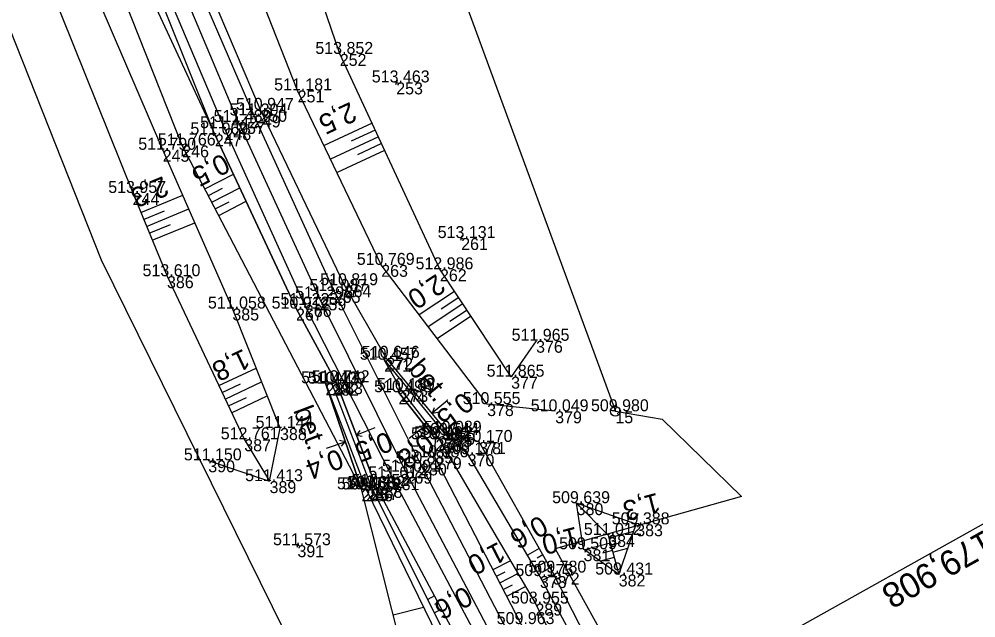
# Model space of a CAD drawing. Extents: x -1234191 to 23050, y -1290331 to -741191.
# Drawn here: x -865386.3 to -865290.3, y -1105738.7 to -1105678.6 of the extents above; entities that cross this region are included whole.
import ezdxf

# ---------------------------------------------------------------- set-up
doc = ezdxf.new("R2010")
doc.units = 0
for name, color, linetype in [('Vrstva 1', 7, 'Continuous'), ('Vrstva 13', 7, 'Continuous'), ('Vrstva 4', 7, 'Continuous'), ('Vrstva 48', 7, 'Continuous'), ('Vrstva 49', 7, 'Continuous'), ('Vrstva 53', 7, 'Continuous'), ('Vrstva 6', 7, 'Continuous'), ('Vrstva 60', 7, 'Continuous'), ('Vrstva 61', 7, 'Continuous')]:
    doc.layers.add(name, color=color, linetype=linetype)

msp = doc.modelspace()

# ---------------------------------------------------------------- linework, layer by layer
at = {"layer": 'Vrstva 1'}
msp.add_lwpolyline([(-865407.195, -1105537.575), (-865404.196, -1105556.916), (-865400.505, -1105576.045), (-865396.019, -1105595.579), (-865390.864, -1105614.993), (-865387.31, -1105627.062), (-865386.583, -1105629.41), (-865385.508, -1105632.843), (-865385.189, -1105633.841), (-865378.995, -1105652.192), (-865371.92, -1105670.917), (-865371.888, -1105670.985), (-865364.336, -1105688.963), (-865356.164, -1105706.667), (-865347.54, -1105724.058), (-865338.705, -1105740.819), (-865331.549, -1105753.838), (-865329.651, -1105757.233), (-865318.339, -1105777.438), (-865311.668, -1105789.318), (-865293.803, -1105821.189)], dxfattribs=at)
at = {"layer": 'Vrstva 13'}
for p, q in [((-865343.336, -1105716.913), (-865344.878, -1105718.187)), ((-865350.607, -1105719.667), (-865352.475, -1105720.381)), ((-865347.175, -1105720.687), (-865345.601, -1105719.453)), ((-865344.236, -1105720.7), (-865343.521, -1105720.366)), ((-865355.477, -1105721.701), (-865353.583, -1105721.06))]:
    msp.add_line(p, q, dxfattribs=at)
for points in [[(-865349.677, -1105712.823), (-865343.521, -1105720.366), (-865343.249, -1105720.158), (-865349.47, -1105712.632), (-865349.677, -1105712.823)], [(-865354.892, -1105715.228), (-865354.5, -1105715.084), (-865350.523, -1105725.488), (-865350.929, -1105725.69), (-865354.892, -1105715.228), (-865355.569, -1105715.191), (-865351.495, -1105725.838), (-865350.929, -1105725.69)], [(-865351.495, -1105725.838), (-865351.968, -1105725.83), (-865355.569, -1105715.191)], [(-865348.241, -1105716.088), (-865344.541, -1105720.805), (-865344.236, -1105720.7), (-865347.945, -1105715.864), (-865348.241, -1105716.088)], [(-865344.684, -1105717.637), (-865344.878, -1105718.187), (-865344.301, -1105718.1)], [(-865345.809, -1105719.998), (-865345.601, -1105719.453), (-865346.18, -1105719.526)], [(-865352.115, -1105719.922), (-865352.475, -1105720.381), (-865351.901, -1105720.483)], [(-865353.96, -1105721.504), (-865353.583, -1105721.06), (-865354.153, -1105720.936)]]:
    msp.add_lwpolyline(points, dxfattribs=at)
at = {"layer": 'Vrstva 4'}
for points in [[(-865415.794, -1105407.513), (-865415.013, -1105426.565), (-865414.095, -1105450.467), (-865411.461, -1105474.692), (-865410.067, -1105496.27), (-865407.861, -1105518.057), (-865405.51, -1105537.281), (-865402.299, -1105556.567), (-865398.435, -1105575.517), (-865393.919, -1105595.097), (-865389.455, -1105614.694), (-865383.953, -1105633.214), (-865377.686, -1105651.781), (-865370.49, -1105670.425), (-865362.745, -1105688.31), (-865354.733, -1105705.921), (-865346.085, -1105723.231), (-865337.304, -1105740.107), (-865328.117, -1105756.476), (-865310.177, -1105788.444), (-865292.191, -1105820.356)], [(-865241.394, -1105918.847), (-865246.199, -1105909.181), (-865270.794, -1105865.582), (-865295.111, -1105821.951), (-865312.962, -1105790.175), (-865331.022, -1105758.107), (-865339.935, -1105741.481), (-865348.821, -1105724.714), (-865357.635, -1105707.335), (-865365.696, -1105689.589), (-865373.312, -1105671.543), (-865380.292, -1105652.6), (-865386.741, -1105634.019), (-865392.22, -1105615.411), (-865397.526, -1105595.969), (-865401.976, -1105576.338), (-865405.628, -1105557.197), (-865408.672, -1105537.755), (-865411.141, -1105518.31), (-865413.538, -1105496.503), (-865416.279, -1105475.043), (-865418.369, -1105450.916), (-865420.427, -1105426.616), (-865421.339, -1105417.317)], [(-865296.635, -1105822.585), (-865314.451, -1105791.041), (-865319.551, -1105779.817), (-865319.292, -1105779.667), (-865319.976, -1105778.485), (-865320.819, -1105777.032), (-865321.078, -1105777.182), (-865332.077, -1105758.784), (-865341.611, -1105742.183), (-865350.523, -1105725.488), (-865354.5, -1105715.084), (-865358.525, -1105707.694), (-865366.664, -1105690.21), (-865373.988, -1105671.921), (-865381.072, -1105652.973), (-865387.566, -1105634.336), (-865393.24, -1105615.741), (-865398.46, -1105596.137), (-865402.659, -1105576.601), (-865406.297, -1105557.39), (-865409.325, -1105537.816), (-865412.231, -1105518.228), (-865414.324, -1105496.685), (-865416.279, -1105475.043)], [(-865290.412, -1105820.701), (-865309.044, -1105787.892), (-865315.278, -1105777.501), (-865315.71, -1105777.749), (-865317.243, -1105775.084), (-865316.811, -1105774.836), (-865326.688, -1105756.737), (-865327.874, -1105753.694), (-865328.151, -1105753.201), (-865328.953, -1105752.245), (-865329.085, -1105752.053), (-865330.489, -1105749.795), (-865330.581, -1105749.581), (-865335.947, -1105739.356), (-865344.587, -1105722.614), (-865344.541, -1105720.805), (-865348.241, -1105716.088), (-865347.945, -1105715.864), (-865349.677, -1105712.823), (-865349.47, -1105712.632), (-865353.649, -1105705.349), (-865362.099, -1105687.748), (-865369.612, -1105670.045)]]:
    msp.add_lwpolyline(points, dxfattribs=at)
at = {"layer": 'Vrstva 48'}
for p, q in [((-865350.901, -1105689.095), (-865355.712, -1105691.333)), ((-865350.585, -1105689.776), (-865352.986, -1105690.893)), ((-865350.268, -1105690.456), (-865355.064, -1105692.686)), ((-865349.636, -1105691.816), (-865354.416, -1105694.039)), ((-865349.952, -1105691.136), (-865352.346, -1105692.249)), ((-865367.66, -1105695.691), (-865364.804, -1105694.205)), ((-865367.314, -1105696.357), (-865365.901, -1105695.621)), ((-865366.967, -1105697.022), (-865364.171, -1105695.566)), ((-865374.1, -1105698.058), (-865369.893, -1105696.324)), ((-865366.621, -1105697.687), (-865365.237, -1105696.967)), ((-865366.275, -1105698.352), (-865363.537, -1105696.927)), ((-865373.814, -1105698.751), (-865371.703, -1105697.881)), ((-865373.528, -1105699.445), (-865369.29, -1105697.698)), ((-865373.242, -1105700.138), (-865371.115, -1105699.262)), ((-865372.956, -1105700.832), (-865368.687, -1105699.072)), ((-865342.617, -1105705.967), (-865346.167, -1105708.317)), ((-865341.789, -1105707.218), (-865345.258, -1105709.514)), ((-865342.203, -1105706.593), (-865343.958, -1105707.754)), ((-865341.375, -1105707.843), (-865343.089, -1105708.978)), ((-865340.961, -1105708.469), (-865344.348, -1105710.711)), ((-865366.268, -1105715.427), (-865362.53, -1105713.657)), ((-865365.947, -1105716.105), (-865364.099, -1105715.23)), ((-865365.626, -1105716.783), (-865361.973, -1105715.054)), ((-865365.305, -1105717.461), (-865363.5, -1105716.606)), ((-865364.984, -1105718.139), (-865361.417, -1105716.45)), ((-865327.132, -1105730.699), (-865324.645, -1105730.041)), ((-865326.99, -1105731.234), (-865329.577, -1105731.919)), ((-865326.94, -1105731.424), (-865325.941, -1105731.159)), ((-865334.131, -1105731.76), (-865335.313, -1105732.426)), ((-865326.798, -1105731.959), (-865327.794, -1105732.223)), ((-865326.748, -1105732.149), (-865325.24, -1105731.75)), ((-865338.768, -1105733.889), (-865337.035, -1105732.994)), ((-865333.394, -1105733.066), (-865334.548, -1105733.717)), ((-865333.763, -1105732.413), (-865334.347, -1105732.742)), ((-865326.606, -1105732.684), (-865328.001, -1105733.054)), ((-865338.425, -1105734.555), (-865337.54, -1105734.099)), ((-865333.026, -1105733.719), (-865333.596, -1105734.041)), ((-865338.081, -1105735.222), (-865336.276, -1105734.29)), ((-865332.664, -1105734.376), (-865333.827, -1105734.973)), ((-865337.737, -1105735.888), (-865336.816, -1105735.413)), ((-865337.393, -1105736.555), (-865335.516, -1105735.586)), ((-865344.629, -1105736.53), (-865345.306, -1105736.892)), ((-865348.793, -1105738.433), (-865345.728, -1105737.661)), ((-865343.922, -1105737.853), (-865344.633, -1105738.233)), ((-865344.276, -1105737.192), (-865344.623, -1105737.377)), ((-865343.569, -1105738.515), (-865343.933, -1105738.709))]:
    msp.add_line(p, q, dxfattribs=at)
at = {"layer": 'Vrstva 49'}
for p, q in [((-865348.708, -1105684.911), (-865348.238, -1105685.083)), ((-865348.387, -1105684.762), (-865348.559, -1105685.232)), ((-865342.195, -1105700.533), (-865341.721, -1105700.693)), ((-865341.878, -1105700.376), (-865342.038, -1105700.85)), ((-865358.306, -1105731.201), (-865358.454, -1105731.679)), ((-865358.619, -1105731.366), (-865358.141, -1105731.514))]:
    msp.add_line(p, q, dxfattribs=at)
for points in [[(-865351.968, -1105725.83), (-865369.936, -1105691.32), (-865377.161, -1105673.073), (-865384.447, -1105654.058), (-865390.821, -1105634.905), (-865396.67, -1105615.658), (-865402.69, -1105596.97), (-865408.368, -1105576.114), (-865412.447, -1105559.083), (-865416.154, -1105538.99), (-865419.729, -1105517.794), (-865422.378, -1105496.03), (-865425.125, -1105475.829), (-865429.106, -1105455.441), (-865430.732, -1105438.55), (-865434.479, -1105409.621)], [(-865422.312, -1105426.455), (-865420.333, -1105451.174), (-865417.489, -1105475.538), (-865415.588, -1105496.851), (-865413.086, -1105518.481), (-865410.269, -1105538.13), (-865407.278, -1105557.543), (-865403.536, -1105576.907), (-865399.27, -1105596.297), (-865393.928, -1105616.954), (-865388.236, -1105635.295), (-865382.221, -1105653.374), (-865374.739, -1105672.838), (-865366.664, -1105690.21), (-865358.525, -1105707.694), (-865354.5, -1105715.084), (-865354.892, -1105715.228), (-865355.569, -1105715.191), (-865351.968, -1105725.83)], [(-865367.326, -1105722.923), (-865361.181, -1105725.011), (-865360.128, -1105719.687), (-865364.909, -1105707.684), (-865371.898, -1105691.754), (-865379.499, -1105673.988), (-865387.741, -1105654.927), (-865394.032, -1105635.291), (-865399.596, -1105615.952), (-865406.5, -1105599.249), (-865409.836, -1105576.678), (-865416.139, -1105561.119)], [(-865416.139, -1105561.119), (-865412.411, -1105581.489), (-865407.921, -1105600.33), (-865403.836, -1105617.098), (-865397.997, -1105634.769), (-865390.587, -1105656.187), (-865383.282, -1105675.152), (-865374.911, -1105696.089), (-865371.468, -1105704.443), (-865363.719, -1105720.811), (-865361.181, -1105725.011)], [(-865339.356, -1105717.28), (-865349.976, -1105703.305), (-865358.363, -1105685.801), (-865365.08, -1105668.793), (-865372.579, -1105650.049), (-865376.354, -1105630.416), (-865381.402, -1105611.128), (-865386.17, -1105592.381)], [(-865334.443, -1105710.922), (-865336.95, -1105714.527), (-865344.086, -1105703.749), (-865354.138, -1105682.135), (-865359.684, -1105665.857), (-865365.695, -1105648.373), (-865371.349, -1105629.407), (-865375.364, -1105616.132), (-865379.826, -1105594.381)], [(-865332.529, -1105718.003), (-865339.356, -1105717.28)], [(-865324.02, -1105757.254), (-865325.634, -1105750.183), (-865334.063, -1105734.535), (-865341.307, -1105722.309), (-865343.521, -1105720.366), (-865343.249, -1105720.158)], [(-865324.02, -1105757.254), (-865324.868, -1105749.56), (-865332.759, -1105734.192), (-865340.16, -1105721.074), (-865343.249, -1105720.158)], [(-865328.82, -1105748.491), (-865330.581, -1105749.581), (-865335.947, -1105739.356), (-865344.587, -1105722.614), (-865344.541, -1105720.805)], [(-865344.541, -1105720.805), (-865344.236, -1105720.7), (-865334.512, -1105737.301)], [(-865320.95, -1105777.401), (-865322.614, -1105777.616), (-865322.375, -1105778.158), (-865324.53, -1105773.724), (-865332.755, -1105759.162), (-865343.529, -1105740.433), (-865350.929, -1105725.69), (-865350.523, -1105725.488)], [(-865320.95, -1105777.401), (-865321.078, -1105777.182), (-865332.077, -1105758.784), (-865341.611, -1105742.183), (-865350.523, -1105725.488)], [(-865340.489, -1105768.285), (-865335.085, -1105765.087), (-865339.154, -1105757.352), (-865347.889, -1105742.021), (-865351.968, -1105725.83)], [(-865351.968, -1105725.83), (-865351.495, -1105725.838), (-865344.295, -1105740.599), (-865335.759, -1105756.917)], [(-865326.157, -1105734.382), (-865324.402, -1105729.343), (-865330.379, -1105727.221)], [(-865326.157, -1105734.382), (-865329.681, -1105731.844), (-865330.379, -1105727.221)], [(-865330.379, -1105727.221), (-865327.207, -1105730.415), (-865326.157, -1105734.382)], [(-865328.82, -1105748.491), (-865334.512, -1105737.301)]]:
    msp.add_lwpolyline(points, dxfattribs=at)
at = {"layer": 'Vrstva 53'}
msp.add_line((-865326.542, -1105717.996), (-865326.442, -1105717.996), dxfattribs=at)
for points in [[(-865368.27, -1105423.409), (-865367.221, -1105456.517), (-865375.2, -1105489.274), (-865369.701, -1105551.6), (-865370.632, -1105583.906), (-865368.457, -1105603.691), (-865326.497, -1105717.991), (-865321.812, -1105718.794), (-865313.841, -1105726.535), (-865332.544, -1105731.795), (-865234.42, -1105909.3), (-865227.657, -1105917.883)], [(-865241.975, -1105927.132), (-865328.685, -1105775.989), (-865337.293, -1105781.984), (-865359.64, -1105740.13), (-865378.04, -1105702.85), (-865401.73, -1105642.98)]]:
    msp.add_lwpolyline(points, dxfattribs=at)
msp.add_circle((-865326.492, -1105717.996), 0.499, dxfattribs=at)
at = {"layer": 'Vrstva 6'}
msp.add_line((-865285.164, -1105726.833), (-865328.814, -1105751.22), dxfattribs=at)
at = {"layer": 'Vrstva 60'}
for p, q in [((-865354.138, -1105682.135), (-865354.138, -1105682.135)), ((-865348.473, -1105684.997), (-865348.473, -1105684.997)), ((-865358.363, -1105685.801), (-865358.363, -1105685.801)), ((-865362.099, -1105687.748), (-865362.099, -1105687.748)), ((-865364.336, -1105688.963), (-865364.336, -1105688.963)), ((-865362.745, -1105688.31), (-865362.745, -1105688.31)), ((-865365.696, -1105689.589), (-865365.696, -1105689.589)), ((-865366.664, -1105690.21), (-865366.664, -1105690.21)), ((-865371.898, -1105691.754), (-865371.898, -1105691.754)), ((-865369.936, -1105691.32), (-865369.936, -1105691.32)), ((-865374.911, -1105696.089), (-865374.911, -1105696.089)), ((-865341.958, -1105700.613), (-865341.958, -1105700.613)), ((-865349.976, -1105703.305), (-865349.976, -1105703.305)), ((-865344.086, -1105703.749), (-865344.086, -1105703.749)), ((-865371.468, -1105704.443), (-865371.468, -1105704.443)), ((-865354.733, -1105705.921), (-865354.733, -1105705.921)), ((-865353.649, -1105705.349), (-865353.649, -1105705.349)), ((-865356.164, -1105706.667), (-865356.164, -1105706.667)), ((-865364.909, -1105707.684), (-865364.909, -1105707.684)), ((-865358.525, -1105707.694), (-865358.525, -1105707.694)), ((-865357.635, -1105707.335), (-865357.635, -1105707.335)), ((-865334.443, -1105710.922), (-865334.443, -1105710.922)), ((-865349.677, -1105712.823), (-865349.677, -1105712.823)), ((-865349.47, -1105712.632), (-865349.47, -1105712.632)), ((-865336.95, -1105714.527), (-865336.95, -1105714.527)), ((-865355.569, -1105715.191), (-865355.569, -1105715.191)), ((-865354.892, -1105715.228), (-865354.892, -1105715.228)), ((-865354.5, -1105715.084), (-865354.5, -1105715.084)), ((-865347.945, -1105715.864), (-865347.945, -1105715.864)), ((-865348.241, -1105716.088), (-865348.241, -1105716.088)), ((-865339.356, -1105717.28), (-865339.356, -1105717.28)), ((-865332.529, -1105718.003), (-865332.529, -1105718.003)), ((-865326.492, -1105717.996), (-865326.492, -1105717.996)), ((-865360.128, -1105719.687), (-865360.128, -1105719.687)), ((-865343.521, -1105720.366), (-865343.521, -1105720.366)), ((-865343.249, -1105720.158), (-865343.249, -1105720.158)), ((-865363.719, -1105720.811), (-865363.719, -1105720.811)), ((-865344.541, -1105720.805), (-865344.541, -1105720.805)), ((-865344.236, -1105720.7), (-865344.236, -1105720.7)), ((-865340.16, -1105721.074), (-865340.16, -1105721.074)), ((-865341.307, -1105722.309), (-865341.307, -1105722.309)), ((-865367.326, -1105722.923), (-865367.326, -1105722.923)), ((-865346.085, -1105723.231), (-865346.085, -1105723.231)), ((-865344.587, -1105722.614), (-865344.587, -1105722.614)), ((-865347.54, -1105724.058), (-865347.54, -1105724.058)), ((-865361.181, -1105725.011), (-865361.181, -1105725.011)), ((-865350.523, -1105725.488), (-865350.523, -1105725.488)), ((-865348.821, -1105724.714), (-865348.821, -1105724.714)), ((-865351.968, -1105725.83), (-865351.968, -1105725.83)), ((-865351.495, -1105725.838), (-865351.495, -1105725.838)), ((-865350.929, -1105725.69), (-865350.929, -1105725.69)), ((-865330.379, -1105727.221), (-865330.379, -1105727.221)), ((-865324.402, -1105729.343), (-865324.402, -1105729.343)), ((-865327.207, -1105730.415), (-865327.207, -1105730.415)), ((-865358.38, -1105731.44), (-865358.38, -1105731.44)), ((-865329.681, -1105731.844), (-865329.681, -1105731.844)), ((-865334.063, -1105734.535), (-865334.063, -1105734.535)), ((-865332.759, -1105734.192), (-865332.759, -1105734.192)), ((-865326.157, -1105734.382), (-865326.157, -1105734.382)), ((-865334.512, -1105737.301), (-865334.512, -1105737.301))]:
    msp.add_line(p, q, dxfattribs=at)

# ---------------------------------------------------------------- texts
at = {"layer": 'Vrstva 13'}
for s, rotation, p in [('bet.', 309.57717, (-865347.396, -1105713.788)), ('0,5', 219.57717, (-865341.765, -1105715.96)), ('bet.', 290.74666, (-865358.823, -1105717.899)), ('0,5', 200.74666, (-865349.338, -1105719.99)), ('0,8', 217.48662, (-865345.636, -1105720.081)), ('0,4', 200.939, (-865354.282, -1105721.723))]:
    msp.add_text(s, height=2, rotation=rotation, dxfattribs=at).set_placement(p)
at = {"layer": 'Vrstva 48'}
for s, rotation, p in [('2,5', 204.94168, (-865353.074, -1105686.916)), ('0,5', 207.50422, (-865365.881, -1105692.061)), ('2,3', 202.39842, (-865371.85, -1105694.369)), ('2,0', 213.50812, (-865344.434, -1105704.15)), ('1,8', 205.33399, (-865363.786, -1105711.68)), ('1,3', 194.82529, (-865322.307, -1105726.156)), ('0,6', 209.43111, (-865334.022, -1105728.37)), ('1,0', 194.82529, (-865330.449, -1105729.554)), ('1,0', 207.29678, (-865338.214, -1105731.055)), ('0,6', 208.09386, (-865341.555, -1105735.488))]:
    msp.add_text(s, height=2, rotation=rotation, dxfattribs=at).set_placement(p)
at = {"layer": 'Vrstva 6'}
msp.add_text('km 179,908', height=2.5, rotation=209.1917, dxfattribs=at).set_placement((-865284.751, -1105727.207))
at = {"layer": 'Vrstva 60'}
for s, p in [('252', (-865354.138, -1105683.335)), ('253', (-865348.473, -1105686.197)), ('251', (-865358.363, -1105687.001)), ('250', (-865362.099, -1105688.948)), ('257', (-865364.336, -1105690.163)), ('249', (-865362.745, -1105689.51)), ('248', (-865365.696, -1105690.789)), ('247', (-865366.664, -1105691.41)), ('245', (-865371.898, -1105692.954)), ('246', (-865369.936, -1105692.52)), ('244', (-865374.911, -1105697.289)), ('261', (-865341.958, -1105701.813)), ('263', (-865349.976, -1105704.505)), ('262', (-865344.086, -1105704.949)), ('386', (-865371.468, -1105705.643)), ('264', (-865353.649, -1105706.549)), ('265', (-865354.733, -1105707.121)), ('259', (-865356.164, -1105707.867)), ('385', (-865364.909, -1105708.884)), ('267', (-865358.525, -1105708.894)), ('266', (-865357.635, -1105708.535)), ('376', (-865334.443, -1105712.122)), ('271', (-865349.677, -1105714.023)), ('272', (-865349.47, -1105713.832)), ('377', (-865336.95, -1105715.727)), ('284', (-865355.569, -1105716.391)), ('282', (-865354.892, -1105716.428)), ('283', (-865354.5, -1105716.284)), ('273', (-865347.945, -1105717.064)), ('274', (-865348.241, -1105717.288)), ('378', (-865339.356, -1105718.48)), ('379', (-865332.529, -1105719.203)), ('15', (-865326.492, -1105719.196)), ('388', (-865360.128, -1105720.887)), ('277', (-865344.236, -1105721.9)), ('275', (-865343.521, -1105721.566)), ('276', (-865343.249, -1105721.358)), ('387', (-865363.719, -1105722.011)), ('278', (-865344.541, -1105722.005)), ('371', (-865340.16, -1105722.274)), ('279', (-865344.587, -1105723.814)), ('370', (-865341.307, -1105723.509)), ('390', (-865367.326, -1105724.123)), ('280', (-865346.085, -1105724.431)), ('269', (-865347.54, -1105725.258)), ('389', (-865361.181, -1105726.211)), ('288', (-865350.523, -1105726.688)), ('281', (-865348.821, -1105725.914)), ('285', (-865351.968, -1105727.03)), ('286', (-865351.495, -1105727.038)), ('287', (-865350.929, -1105726.89)), ('380', (-865330.379, -1105728.421)), ('383', (-865324.402, -1105730.543)), ('384', (-865327.207, -1105731.615)), ('391', (-865358.38, -1105732.64)), ('381', (-865329.681, -1105733.044)), ('373', (-865334.063, -1105735.735)), ('372', (-865332.759, -1105735.392)), ('382', (-865326.157, -1105735.582)), ('289', (-865334.512, -1105738.501))]:
    msp.add_text(s, height=1.2, dxfattribs=at).set_placement(p)
at = {"layer": 'Vrstva 61'}
for s, p in [('513.852', (-865356.586, -1105682.135)), ('513.463', (-865350.925, -1105684.997)), ('511.181', (-865360.72, -1105685.801)), ('511.304', (-865365.196, -1105688.31)), ('510.947', (-865364.551, -1105687.748)), ('511.489', (-865366.79, -1105688.963)), ('511.069', (-865369.118, -1105690.21)), ('511.442', (-865368.144, -1105689.589)), ('511.790', (-865374.349, -1105691.754)), ('511.766', (-865372.388, -1105691.32)), ('513.957', (-865377.363, -1105696.089)), ('513.131', (-865344.315, -1105700.613)), ('510.769', (-865352.43, -1105703.305)), ('513.610', (-865373.919, -1105704.443)), ('512.986', (-865346.538, -1105703.749)), ('510.819', (-865356.103, -1105705.349)), ('511.087', (-865357.185, -1105705.921)), ('511.223', (-865360.087, -1105707.335)), ('511.296', (-865358.616, -1105706.667)), ('511.058', (-865367.363, -1105707.684)), ('510.912', (-865360.973, -1105707.694)), ('511.965', (-865336.899, -1105710.922)), ('510.457', (-865352.129, -1105712.823)), ('510.646', (-865351.922, -1105712.632)), ('510.742', (-865356.948, -1105715.084)), ('511.865', (-865339.406, -1105714.527)), ('510.413', (-865358.021, -1105715.191)), ('510.409', (-865357.346, -1105715.228)), ('510.498', (-865350.695, -1105716.088)), ('510.189', (-865350.399, -1105715.864)), ('510.555', (-865341.812, -1105717.28)), ('510.049', (-865334.983, -1105718.003)), ('509.980', (-865328.943, -1105717.996)), ('511.144', (-865362.579, -1105719.687)), ('512.761', (-865366.076, -1105720.811)), ('510.380', (-865346.992, -1105720.805)), ('509.492', (-865346.684, -1105720.7)), ('509.544', (-865345.972, -1105720.366)), ('510.089', (-865345.703, -1105720.158)), ('510.170', (-865342.611, -1105721.074)), ('510.086', (-865347.039, -1105722.614)), ('509.178', (-865343.761, -1105722.309)), ('511.150', (-865369.777, -1105722.923)), ('510.885', (-865348.541, -1105723.231)), ('511.012', (-865351.269, -1105724.714)), ('511.091', (-865349.897, -1105724.058)), ('511.413', (-865363.633, -1105725.011)), ('509.882', (-865353.377, -1105725.69)), ('510.452', (-865352.971, -1105725.488)), ('510.466', (-865354.42, -1105725.83)), ('509.935', (-865353.951, -1105725.838)), ('509.639', (-865332.833, -1105727.221)), ('509.388', (-865326.856, -1105729.343)), ('511.012', (-865329.655, -1105730.415)), ('511.573', (-865360.832, -1105731.44)), ('509.509', (-865332.135, -1105731.844)), ('509.780', (-865335.21, -1105734.192)), ('509.431', (-865328.514, -1105734.382)), ('509.175', (-865336.519, -1105734.535)), ('508.955', (-865336.968, -1105737.301)), ('509.963', (-865338.399, -1105739.356))]:
    msp.add_text(s, height=1.2, dxfattribs=at).set_placement(p)

doc.saveas('drawing.dxf')
